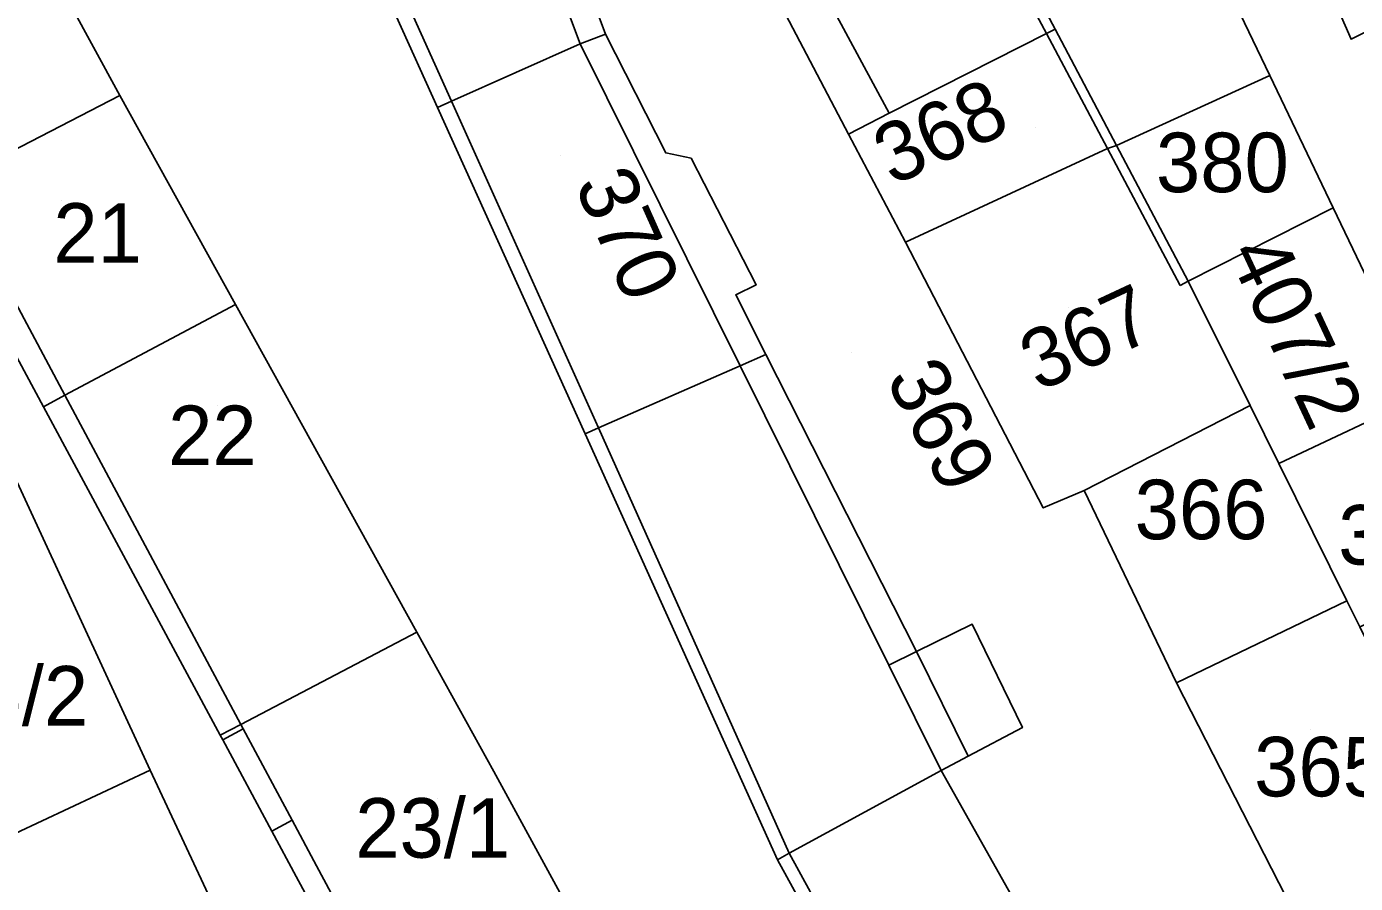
# Model space of a CAD drawing. Extents: x -263943 to -261149, y -1236934 to -1230686.
# Drawn here: x -262870.53 to -262825.9, y -1235555.88 to -1235527.09 of the extents above; entities that cross this region are included whole.
import ezdxf

# ---------------------------------------------------------------- set-up
doc = ezdxf.new("R2010")
doc.units = 0
for name, color, linetype in [('body_kn', 7, 'Continuous'), ('kladpar_druhypozemkov', 7, 'Continuous'), ('kladpar_hranice', 7, 'Continuous'), ('kladpar_parcelnecisla', 7, 'Continuous'), ('kladpar_plochy', 7, 'Continuous'), ('zappar_hrandruhpozemk', 7, 'Continuous')]:
    doc.layers.add(name, color=color, linetype=linetype)

msp = doc.modelspace()

# ---------------------------------------------------------------- linework, layer by layer
at = {"layer": 'body_kn'}
for p, q in [((-262851.08, -1235527.35), (-262851.08, -1235527.35)), ((-262836.27, -1235527.33), (-262836.27, -1235527.33)), ((-262836.27, -1235527.33), (-262836.27, -1235527.33)), ((-262835.98, -1235527.18), (-262835.98, -1235527.18)), ((-262835.98, -1235527.18), (-262835.98, -1235527.18)), ((-262851.93, -1235527.68), (-262851.93, -1235527.68)), ((-262851.93, -1235527.68), (-262851.93, -1235527.68)), ((-262826.04, -1235527.52), (-262826.04, -1235527.52)), ((-262828.77, -1235528.74), (-262828.77, -1235528.74)), ((-262867.39, -1235529.41), (-262867.39, -1235529.41)), ((-262867.39, -1235529.41), (-262867.39, -1235529.41)), ((-262856.25, -1235529.6), (-262856.25, -1235529.6)), ((-262856.25, -1235529.6), (-262856.25, -1235529.6)), ((-262856.72, -1235529.81), (-262856.72, -1235529.81)), ((-262841.55, -1235530.01), (-262841.55, -1235530.01)), ((-262842.92, -1235530.71), (-262842.92, -1235530.71)), ((-262849.06, -1235531.34), (-262849.06, -1235531.34)), ((-262834.22, -1235531.19), (-262834.22, -1235531.19)), ((-262834.22, -1235531.19), (-262834.22, -1235531.19)), ((-262833.92, -1235531.09), (-262833.92, -1235531.09)), ((-262848.21, -1235531.52), (-262848.21, -1235531.52)), ((-262826.64, -1235533.19), (-262826.64, -1235533.19)), ((-262826.64, -1235533.19), (-262826.64, -1235533.19)), ((-262841.01, -1235534.34), (-262841.01, -1235534.34)), ((-262846.02, -1235535.77), (-262846.02, -1235535.77)), ((-262831.78, -1235535.79), (-262831.78, -1235535.79)), ((-262831.51, -1235535.65), (-262831.51, -1235535.65)), ((-262831.51, -1235535.65), (-262831.51, -1235535.65)), ((-262846.71, -1235536.11), (-262846.71, -1235536.11)), ((-262846.71, -1235536.11), (-262846.71, -1235536.11)), ((-262863.51, -1235536.43), (-262863.51, -1235536.43)), ((-262846.56, -1235538.49), (-262846.56, -1235538.49)), ((-262846.56, -1235538.49), (-262846.56, -1235538.49)), ((-262845.7, -1235538.11), (-262845.7, -1235538.11)), ((-262845.7, -1235538.11), (-262845.7, -1235538.11)), ((-262869.96, -1235539.87), (-262869.96, -1235539.87)), ((-262869.96, -1235539.87), (-262869.96, -1235539.87)), ((-262869.24, -1235539.48), (-262869.24, -1235539.48)), ((-262869.24, -1235539.48), (-262869.24, -1235539.48)), ((-262829.43, -1235539.83), (-262829.43, -1235539.83)), ((-262829.43, -1235539.83), (-262829.43, -1235539.83)), ((-262851.32, -1235540.58), (-262851.32, -1235540.58)), ((-262851.32, -1235540.58), (-262851.32, -1235540.58)), ((-262851.77, -1235540.78), (-262851.77, -1235540.78)), ((-262828.47, -1235541.77), (-262828.47, -1235541.77)), ((-262828.47, -1235541.77), (-262828.47, -1235541.77)), ((-262835.01, -1235542.68), (-262835.01, -1235542.68)), ((-262836.38, -1235543.27), (-262836.38, -1235543.27)), ((-262826.18, -1235546.39), (-262826.18, -1235546.39)), ((-262857.42, -1235547.44), (-262857.42, -1235547.44)), ((-262838.77, -1235547.17), (-262838.77, -1235547.17)), ((-262840.64, -1235548.09), (-262840.64, -1235548.09)), ((-262840.64, -1235548.09), (-262840.64, -1235548.09)), ((-262841.57, -1235548.55), (-262841.57, -1235548.55)), ((-262841.57, -1235548.55), (-262841.57, -1235548.55)), ((-262831.9, -1235549.14), (-262831.9, -1235549.14)), ((-262831.9, -1235549.14), (-262831.9, -1235549.14)), ((-262863.33, -1235550.54), (-262863.33, -1235550.54)), ((-262863.33, -1235550.54), (-262863.33, -1235550.54)), ((-262864.02, -1235550.9), (-262864.02, -1235550.9)), ((-262864.02, -1235550.9), (-262864.02, -1235550.9)), ((-262863.25, -1235550.69), (-262863.25, -1235550.69)), ((-262863.25, -1235550.69), (-262863.25, -1235550.69)), ((-262837.08, -1235550.65), (-262837.08, -1235550.65)), ((-262863.93, -1235551.06), (-262863.93, -1235551.06)), ((-262863.93, -1235551.06), (-262863.93, -1235551.06)), ((-262838.9, -1235551.61), (-262838.9, -1235551.61)), ((-262866.38, -1235552.08), (-262866.38, -1235552.08)), ((-262854.83, -1235552.12), (-262854.83, -1235552.12)), ((-262839.81, -1235552.09), (-262839.81, -1235552.09)), ((-262862.29, -1235554.13), (-262862.29, -1235554.13)), ((-262862.29, -1235554.13), (-262862.29, -1235554.13)), ((-262861.61, -1235553.76), (-262861.61, -1235553.76)), ((-262861.61, -1235553.76), (-262861.61, -1235553.76)), ((-262844.91, -1235554.87), (-262844.91, -1235554.87)), ((-262844.91, -1235554.87), (-262844.91, -1235554.87)), ((-262860.79, -1235555.29), (-262860.79, -1235555.29)), ((-262845.31, -1235555.09), (-262845.31, -1235555.09)), ((-262861.47, -1235555.65), (-262861.47, -1235555.65))]:
    msp.add_line(p, q, dxfattribs=at)
at = {"layer": 'kladpar_druhypozemkov'}
for p, q in [((-262836.63, -1235530.48), (-262836.63, -1235530.48)), ((-262830.48, -1235530.61), (-262830.48, -1235530.61)), ((-262852.58, -1235531.43), (-262852.58, -1235531.43)), ((-262869.36, -1235532.93), (-262869.36, -1235532.93)), ((-262835.53, -1235536.53), (-262835.53, -1235536.53)), ((-262826.82, -1235537.64), (-262826.82, -1235537.64)), ((-262842.83, -1235538.03), (-262842.83, -1235538.03)), ((-262864.11, -1235539.83), (-262864.11, -1235539.83)), ((-262831.41, -1235542.37), (-262831.41, -1235542.37)), ((-262827.41, -1235550.72), (-262827.41, -1235550.72)), ((-262856.72, -1235553.04), (-262856.72, -1235553.04))]:
    msp.add_line(p, q, dxfattribs=at)
at = {"layer": 'kladpar_hranice'}
for points in [[(-262799.94, -1235584.13), (-262802.05, -1235579.51), (-262804.14, -1235574.94), (-262807.52, -1235567.56), (-262817.64, -1235550.8), (-262820.68, -1235545.05), (-262823.62, -1235539.49), (-262826.64, -1235533.19), (-262828.77, -1235528.74), (-262832.73, -1235520.49), (-262836.42, -1235512.8), (-262837.02, -1235513.05), (-262839, -1235508.87), (-262840.95, -1235504.75), (-262841.65, -1235503.27), (-262837.57, -1235501.93), (-262831.03, -1235498.65)], [(-262830.34, -1235500.17), (-262835.79, -1235502.34), (-262836.89, -1235502.78), (-262834.96, -1235507.19), (-262833.74, -1235509.98), (-262833.04, -1235511.56), (-262832.13, -1235513.64), (-262831.8, -1235514.37), (-262831.58, -1235514.88), (-262829.62, -1235519.34), (-262826.04, -1235527.52), (-262825.02, -1235527.01), (-262822.86, -1235531.54), (-262819.76, -1235538.02), (-262817.08, -1235543.62), (-262814.41, -1235549.2), (-262810.78, -1235555.75)], [(-262875.23, -1235515.04), (-262864.6, -1235511.6), (-262864.18, -1235512.62), (-262863.6, -1235514.57), (-262862.09, -1235517.91), (-262860.85, -1235520.66), (-262856.72, -1235529.81), (-262851.77, -1235540.78), (-262845.31, -1235555.09), (-262839.58, -1235565.52), (-262837.34, -1235569.58), (-262834.81, -1235574.17), (-262829.9, -1235583.1), (-262829.56, -1235582.85), (-262826.95, -1235587.1), (-262821.46, -1235596.03), (-262818.34, -1235601.22), (-262810.4, -1235614.14), (-262809.89, -1235613.81), (-262808.03, -1235616.78), (-262795.62, -1235636.77), (-262795.19, -1235636.51), (-262783.03, -1235655.9)], [(-262867.39, -1235529.41), (-262873.06, -1235532.33), (-262873.81, -1235532.72), (-262880.68, -1235519.95), (-262879.89, -1235519.56), (-262881.18, -1235517.14), (-262875.31, -1235514.87), (-262875.23, -1235515.04), (-262874.28, -1235516.78), (-262867.39, -1235529.41)], [(-262838.16, -1235523.06), (-262835.98, -1235527.18), (-262836.27, -1235527.33), (-262841.55, -1235530.01), (-262842.92, -1235530.71), (-262847.49, -1235522), (-262849.38, -1235518.4), (-262848.14, -1235517.77), (-262842.78, -1235515.06), (-262842.43, -1235514.88), (-262842.06, -1235515.59), (-262838.16, -1235523.06)], [(-262804.87, -1235637.59), (-262810.68, -1235627.46), (-262814.08, -1235621.52), (-262824.63, -1235603.83), (-262827.5, -1235598.98), (-262834, -1235588.1), (-262836.87, -1235583.5), (-262844.21, -1235571.68), (-262844.89, -1235570.42), (-262846.71, -1235567.07), (-262848.19, -1235564.34), (-262851.61, -1235558.04), (-262854.83, -1235552.12), (-262857.42, -1235547.44), (-262863.51, -1235536.43), (-262867.39, -1235529.41), (-262874.28, -1235516.78), (-262875.23, -1235515.04)], [(-262819.29, -1235524.68), (-262825.02, -1235527.01), (-262826.04, -1235527.52), (-262829.62, -1235519.34), (-262828.57, -1235518.88), (-262822.98, -1235516.41), (-262822.1, -1235518.36), (-262818.94, -1235524.54), (-262819.29, -1235524.68)], [(-262851.93, -1235527.68), (-262856.25, -1235529.6), (-262856.72, -1235529.81), (-262860.85, -1235520.66), (-262860.36, -1235520.46), (-262855.38, -1235518.42), (-262854.55, -1235518.08), (-262851.08, -1235527.35), (-262851.93, -1235527.68)], [(-262833.97, -1235562.46), (-262839.81, -1235552.09), (-262838.9, -1235551.61), (-262837.08, -1235550.65), (-262838.77, -1235547.17), (-262840.64, -1235548.09), (-262845.7, -1235538.11), (-262846.71, -1235536.11), (-262846.02, -1235535.77), (-262848.21, -1235531.52), (-262849.06, -1235531.34), (-262851.08, -1235527.35), (-262854.55, -1235518.08)], [(-262835.98, -1235527.18), (-262838.16, -1235523.06), (-262832.73, -1235520.49), (-262828.77, -1235528.74), (-262833.92, -1235531.09), (-262835.98, -1235527.18)], [(-262847.49, -1235522), (-262842.92, -1235530.71), (-262841.01, -1235534.34), (-262836.38, -1235543.27), (-262835.01, -1235542.68), (-262831.9, -1235549.14)], [(-262846.71, -1235536.11), (-262845.7, -1235538.11), (-262840.64, -1235548.09), (-262838.77, -1235547.17), (-262837.08, -1235550.65), (-262838.9, -1235551.61), (-262839.81, -1235552.09), (-262844.91, -1235554.87), (-262845.31, -1235555.09), (-262851.77, -1235540.78), (-262856.72, -1235529.81), (-262856.25, -1235529.6), (-262851.93, -1235527.68), (-262851.08, -1235527.35), (-262849.06, -1235531.34), (-262848.21, -1235531.52), (-262846.02, -1235535.77), (-262846.71, -1235536.11)], [(-262834.22, -1235531.19), (-262841.01, -1235534.34), (-262842.92, -1235530.71), (-262841.55, -1235530.01), (-262836.27, -1235527.33), (-262835.98, -1235527.18), (-262833.92, -1235531.09), (-262834.22, -1235531.19)], [(-262826.64, -1235533.19), (-262831.51, -1235535.65), (-262833.92, -1235531.09), (-262828.77, -1235528.74), (-262826.64, -1235533.19)], [(-262869.96, -1235539.87), (-262873.81, -1235532.72), (-262873.06, -1235532.33), (-262867.39, -1235529.41), (-262863.51, -1235536.43), (-262869.24, -1235539.48), (-262869.96, -1235539.87)], [(-262829.43, -1235539.83), (-262835.01, -1235542.68), (-262836.38, -1235543.27), (-262841.01, -1235534.34), (-262834.22, -1235531.19), (-262833.92, -1235531.09), (-262831.51, -1235535.65), (-262829.43, -1235539.83)], [(-262873.81, -1235532.72), (-262869.96, -1235539.87), (-262864.02, -1235550.9), (-262863.93, -1235551.06), (-262862.29, -1235554.13), (-262861.47, -1235555.65), (-262860.23, -1235557.95), (-262858.33, -1235561.49), (-262858.25, -1235561.64), (-262854.88, -1235567.9), (-262851.59, -1235574.02), (-262850.85, -1235575.39), (-262844.1, -1235587.98), (-262847.36, -1235589.72), (-262848.94, -1235586.77), (-262853.15, -1235578.7), (-262856.94, -1235571.47), (-262856.52, -1235571.3), (-262859.11, -1235566.77), (-262861.33, -1235562.88), (-262866.38, -1235552.08), (-262871.6, -1235540.78)], [(-262823.62, -1235539.49), (-262828.47, -1235541.77), (-262829.43, -1235539.83), (-262831.51, -1235535.65), (-262826.64, -1235533.19), (-262823.62, -1235539.49)], [(-262864.02, -1235550.9), (-262869.96, -1235539.87), (-262869.24, -1235539.48), (-262863.51, -1235536.43), (-262857.42, -1235547.44), (-262863.33, -1235550.54), (-262864.02, -1235550.9)], [(-262831.9, -1235549.14), (-262835.01, -1235542.68), (-262829.43, -1235539.83), (-262828.47, -1235541.77), (-262826.18, -1235546.39), (-262831.9, -1235549.14)], [(-262828.47, -1235541.77), (-262823.62, -1235539.49), (-262820.68, -1235545.05), (-262825.75, -1235547.26), (-262826.18, -1235546.39), (-262828.47, -1235541.77)], [(-262872.99, -1235552.53), (-262876.74, -1235545.74), (-262877.63, -1235544.14), (-262872.62, -1235541.28), (-262871.6, -1235540.78), (-262866.38, -1235552.08), (-262871.83, -1235554.63), (-262872.99, -1235552.53)], [(-262822.49, -1235553.84), (-262820.81, -1235557.33), (-262826.25, -1235560.2), (-262831.9, -1235549.14), (-262826.18, -1235546.39), (-262825.75, -1235547.26), (-262822.68, -1235553.45), (-262822.49, -1235553.84)], [(-262858.25, -1235561.64), (-262858.33, -1235561.49), (-262860.23, -1235557.95), (-262861.47, -1235555.65), (-262862.29, -1235554.13), (-262863.93, -1235551.06), (-262864.02, -1235550.9), (-262863.33, -1235550.54), (-262857.42, -1235547.44), (-262854.83, -1235552.12), (-262851.61, -1235558.04), (-262857.59, -1235561.28), (-262858.25, -1235561.64)], [(-262831.9, -1235549.14), (-262826.25, -1235560.2)], [(-262871.83, -1235554.63), (-262866.38, -1235552.08), (-262861.33, -1235562.88), (-262865.89, -1235565.39), (-262871.83, -1235554.63)], [(-262829.56, -1235582.85), (-262829.9, -1235583.1), (-262834.81, -1235574.17), (-262837.34, -1235569.58), (-262839.58, -1235565.52), (-262845.31, -1235555.09), (-262844.91, -1235554.87), (-262839.81, -1235552.09), (-262833.97, -1235562.46), (-262833.17, -1235563.88), (-262831.71, -1235566.46), (-262828.9, -1235564.6), (-262826.2, -1235569.45), (-262821.48, -1235578.38), (-262829.56, -1235582.85)]]:
    msp.add_lwpolyline(points, dxfattribs=at)
at = {"layer": 'kladpar_plochy'}
for points in [[(-262799.94, -1235584.13), (-262802.05, -1235579.51), (-262804.14, -1235574.94), (-262807.52, -1235567.56), (-262817.64, -1235550.8), (-262820.68, -1235545.05), (-262823.62, -1235539.49), (-262826.64, -1235533.19), (-262828.77, -1235528.74), (-262832.73, -1235520.49), (-262836.42, -1235512.8), (-262837.02, -1235513.05), (-262839, -1235508.87), (-262840.95, -1235504.75), (-262841.65, -1235503.27), (-262837.57, -1235501.93), (-262831.03, -1235498.65)], [(-262830.34, -1235500.17), (-262835.79, -1235502.34), (-262836.89, -1235502.78), (-262834.96, -1235507.19), (-262833.74, -1235509.98), (-262833.04, -1235511.56), (-262832.13, -1235513.64), (-262831.8, -1235514.37), (-262831.58, -1235514.88), (-262829.62, -1235519.34), (-262826.04, -1235527.52), (-262825.02, -1235527.01), (-262822.86, -1235531.54), (-262819.76, -1235538.02), (-262817.08, -1235543.62), (-262814.41, -1235549.2), (-262810.78, -1235555.75), (-262808.31, -1235560.01), (-262804.85, -1235565.99), (-262800.74, -1235573.1), (-262793.63, -1235581.69), (-262796.89, -1235583.74)], [(-262875.23, -1235515.04), (-262864.6, -1235511.6), (-262864.18, -1235512.62), (-262863.6, -1235514.57), (-262862.09, -1235517.91), (-262860.85, -1235520.66), (-262856.72, -1235529.81), (-262851.77, -1235540.78), (-262845.31, -1235555.09), (-262839.58, -1235565.52), (-262837.34, -1235569.58), (-262834.81, -1235574.17), (-262829.9, -1235583.1), (-262829.56, -1235582.85), (-262826.95, -1235587.1), (-262821.46, -1235596.03), (-262818.34, -1235601.22), (-262810.4, -1235614.14), (-262809.89, -1235613.81), (-262808.03, -1235616.78), (-262795.62, -1235636.77)], [(-262804.87, -1235637.59), (-262810.68, -1235627.46), (-262814.08, -1235621.52), (-262824.63, -1235603.83), (-262827.5, -1235598.98), (-262834, -1235588.1), (-262836.87, -1235583.5), (-262844.21, -1235571.68), (-262844.89, -1235570.42), (-262846.71, -1235567.07), (-262848.19, -1235564.34), (-262851.61, -1235558.04), (-262854.83, -1235552.12), (-262857.42, -1235547.44), (-262863.51, -1235536.43), (-262867.39, -1235529.41), (-262874.28, -1235516.78)], [(-262833.97, -1235562.46), (-262839.81, -1235552.09), (-262838.9, -1235551.61), (-262837.08, -1235550.65), (-262838.77, -1235547.17), (-262840.64, -1235548.09), (-262845.7, -1235538.11), (-262846.71, -1235536.11), (-262846.02, -1235535.77), (-262848.21, -1235531.52), (-262849.06, -1235531.34), (-262851.08, -1235527.35), (-262854.55, -1235518.08)], [(-262847.49, -1235522), (-262842.92, -1235530.71), (-262841.01, -1235534.34), (-262836.38, -1235543.27), (-262835.01, -1235542.68), (-262831.9, -1235549.14), (-262826.25, -1235560.2)], [(-262873.81, -1235532.72), (-262869.96, -1235539.87), (-262864.02, -1235550.9), (-262863.93, -1235551.06), (-262862.29, -1235554.13), (-262861.47, -1235555.65), (-262860.23, -1235557.95), (-262858.33, -1235561.49), (-262858.25, -1235561.64), (-262854.88, -1235567.9), (-262851.59, -1235574.02), (-262850.85, -1235575.39), (-262844.1, -1235587.98), (-262847.36, -1235589.72), (-262848.94, -1235586.77), (-262853.15, -1235578.7), (-262856.94, -1235571.47), (-262856.52, -1235571.3), (-262859.11, -1235566.77), (-262861.33, -1235562.88), (-262866.38, -1235552.08), (-262871.6, -1235540.78)]]:
    msp.add_lwpolyline(points, dxfattribs=at)
for points in [[(-262867.39, -1235529.41), (-262873.06, -1235532.33), (-262873.81, -1235532.72), (-262880.68, -1235519.95), (-262879.89, -1235519.56), (-262881.18, -1235517.14), (-262875.31, -1235514.87), (-262875.23, -1235515.04), (-262874.28, -1235516.78)], [(-262838.16, -1235523.06), (-262835.98, -1235527.18), (-262836.27, -1235527.33), (-262841.55, -1235530.01), (-262842.92, -1235530.71), (-262847.49, -1235522), (-262849.38, -1235518.4), (-262848.14, -1235517.77), (-262842.78, -1235515.06), (-262842.43, -1235514.88), (-262842.06, -1235515.59)], [(-262819.29, -1235524.68), (-262825.02, -1235527.01), (-262826.04, -1235527.52), (-262829.62, -1235519.34), (-262828.57, -1235518.88), (-262822.98, -1235516.41), (-262822.1, -1235518.36), (-262818.94, -1235524.54)], [(-262851.93, -1235527.68), (-262856.25, -1235529.6), (-262856.72, -1235529.81), (-262860.85, -1235520.66), (-262860.36, -1235520.46), (-262855.38, -1235518.42), (-262854.55, -1235518.08), (-262851.08, -1235527.35)], [(-262835.98, -1235527.18), (-262838.16, -1235523.06), (-262832.73, -1235520.49), (-262828.77, -1235528.74), (-262833.92, -1235531.09)], [(-262846.71, -1235536.11), (-262845.7, -1235538.11), (-262840.64, -1235548.09), (-262838.77, -1235547.17), (-262837.08, -1235550.65), (-262838.9, -1235551.61), (-262839.81, -1235552.09), (-262844.91, -1235554.87), (-262845.31, -1235555.09), (-262851.77, -1235540.78), (-262856.72, -1235529.81), (-262856.25, -1235529.6), (-262851.93, -1235527.68), (-262851.08, -1235527.35), (-262849.06, -1235531.34), (-262848.21, -1235531.52), (-262846.02, -1235535.77)], [(-262834.22, -1235531.19), (-262841.01, -1235534.34), (-262842.92, -1235530.71), (-262841.55, -1235530.01), (-262836.27, -1235527.33), (-262835.98, -1235527.18), (-262833.92, -1235531.09)], [(-262826.64, -1235533.19), (-262831.51, -1235535.65), (-262833.92, -1235531.09), (-262828.77, -1235528.74)], [(-262869.96, -1235539.87), (-262873.81, -1235532.72), (-262873.06, -1235532.33), (-262867.39, -1235529.41), (-262863.51, -1235536.43), (-262869.24, -1235539.48)], [(-262829.43, -1235539.83), (-262835.01, -1235542.68), (-262836.38, -1235543.27), (-262841.01, -1235534.34), (-262834.22, -1235531.19), (-262833.92, -1235531.09), (-262831.51, -1235535.65)], [(-262823.62, -1235539.49), (-262828.47, -1235541.77), (-262829.43, -1235539.83), (-262831.51, -1235535.65), (-262826.64, -1235533.19)], [(-262864.02, -1235550.9), (-262869.96, -1235539.87), (-262869.24, -1235539.48), (-262863.51, -1235536.43), (-262857.42, -1235547.44), (-262863.33, -1235550.54)], [(-262831.9, -1235549.14), (-262835.01, -1235542.68), (-262829.43, -1235539.83), (-262828.47, -1235541.77), (-262826.18, -1235546.39)], [(-262828.47, -1235541.77), (-262823.62, -1235539.49), (-262820.68, -1235545.05), (-262825.75, -1235547.26), (-262826.18, -1235546.39)], [(-262872.99, -1235552.53), (-262876.74, -1235545.74), (-262877.63, -1235544.14), (-262872.62, -1235541.28), (-262871.6, -1235540.78), (-262866.38, -1235552.08), (-262871.83, -1235554.63)], [(-262822.49, -1235553.84), (-262820.81, -1235557.33), (-262826.25, -1235560.2), (-262831.9, -1235549.14), (-262826.18, -1235546.39), (-262825.75, -1235547.26), (-262822.68, -1235553.45)], [(-262858.25, -1235561.64), (-262858.33, -1235561.49), (-262860.23, -1235557.95), (-262861.47, -1235555.65), (-262862.29, -1235554.13), (-262863.93, -1235551.06), (-262864.02, -1235550.9), (-262863.33, -1235550.54), (-262857.42, -1235547.44), (-262854.83, -1235552.12), (-262851.61, -1235558.04), (-262857.59, -1235561.28)], [(-262871.83, -1235554.63), (-262866.38, -1235552.08), (-262861.33, -1235562.88), (-262865.89, -1235565.39)], [(-262829.56, -1235582.85), (-262829.9, -1235583.1), (-262834.81, -1235574.17), (-262837.34, -1235569.58), (-262839.58, -1235565.52), (-262845.31, -1235555.09), (-262844.91, -1235554.87), (-262839.81, -1235552.09), (-262833.97, -1235562.46), (-262833.17, -1235563.88), (-262831.71, -1235566.46), (-262828.9, -1235564.6), (-262826.2, -1235569.45), (-262821.48, -1235578.38)]]:
    msp.add_lwpolyline(points, close=True, dxfattribs=at)
at = {"layer": 'zappar_hrandruhpozemk'}
for p, q in [((-262836.27, -1235527.33), (-262842.78, -1235515.06)), ((-262855.38, -1235518.42), (-262851.93, -1235527.68)), ((-262856.25, -1235529.6), (-262860.36, -1235520.46)), ((-262834.22, -1235531.19), (-262836.27, -1235527.33)), ((-262831.78, -1235535.79), (-262834.22, -1235531.19)), ((-262873.06, -1235532.33), (-262869.24, -1235539.48)), ((-262831.51, -1235535.65), (-262831.78, -1235535.79)), ((-262846.56, -1235538.49), (-262851.32, -1235540.58)), ((-262845.7, -1235538.11), (-262846.56, -1235538.49)), ((-262869.24, -1235539.48), (-262863.33, -1235550.54)), ((-262851.32, -1235540.58), (-262851.77, -1235540.78)), ((-262841.57, -1235548.55), (-262840.64, -1235548.09)), ((-262840.64, -1235548.09), (-262838.9, -1235551.61)), ((-262863.33, -1235550.54), (-262863.25, -1235550.69)), ((-262863.93, -1235551.06), (-262863.25, -1235550.69)), ((-262863.25, -1235550.69), (-262861.61, -1235553.76)), ((-262862.29, -1235554.13), (-262861.61, -1235553.76)), ((-262861.61, -1235553.76), (-262860.79, -1235555.29)), ((-262839.19, -1235565.31), (-262844.91, -1235554.87))]:
    msp.add_line(p, q, dxfattribs=at)
for points in [[(-262848.14, -1235517.77), (-262846.22, -1235521.34), (-262841.55, -1235530.01)], [(-262851.93, -1235527.68), (-262846.56, -1235538.49), (-262841.57, -1235548.55), (-262839.81, -1235552.09)], [(-262844.91, -1235554.87), (-262851.32, -1235540.58), (-262856.25, -1235529.6)], [(-262860.79, -1235555.29), (-262859.56, -1235557.59), (-262857.67, -1235561.12)]]:
    msp.add_lwpolyline(points, dxfattribs=at)

# ---------------------------------------------------------------- texts
at = {"layer": 'kladpar_parcelnecisla'}
for s, rotation, p in [('368', 25, (-262841.445, -1235532.461)), ('370', 294, (-262852.144, -1235532.407)), ('407/2', 295, (-262830.203, -1235534.708)), ('367', 25, (-262836.531, -1235539.381)), ('369', 297, (-262841.691, -1235538.924))]:
    msp.add_text(s, height=2, rotation=rotation, dxfattribs=at).set_placement(p)
for s, p in [('380', (-262832.594, -1235532.66)), ('21', (-262869.625, -1235535.03)), ('22', (-262865.771, -1235541.83)), ('366', (-262833.311, -1235544.32)), ('381', (-262826.473, -1235545.17)), ('26/2', (-262873.661, -1235550.58)), ('365', (-262829.297, -1235552.96)), ('23/1', (-262859.488, -1235555.02))]:
    msp.add_text(s, height=2, dxfattribs=at).set_placement(p)

doc.saveas('drawing.dxf')
